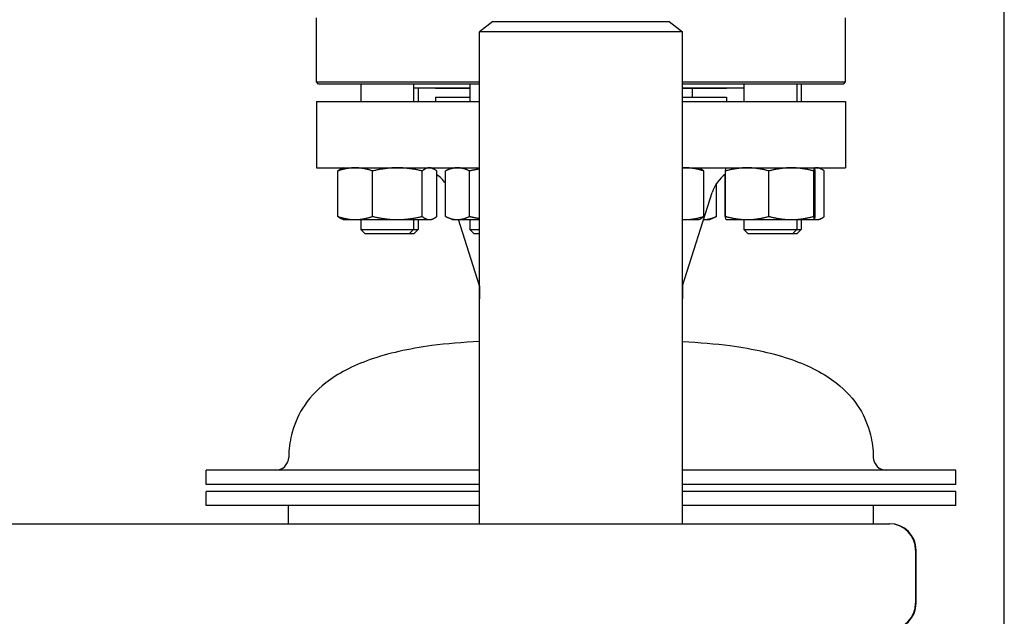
# Model space of a CAD drawing. Header units: inches. Extents: x 18 to 846, y -44 to 561.
# Tile 561 of 637: x 775 to 789, y 293 to 302. Entities that reach past the tile are written whole.
import ezdxf

# ---------------------------------------------------------------- set-up
doc = ezdxf.new("R2010")
doc.units = ezdxf.units.IN
doc.header["$LTSCALE"] = 24
doc.header["$MEASUREMENT"] = 0
doc.layers.add('Visible (ANSI)', color=7, linetype='Continuous', lineweight=30)

msp = doc.modelspace()

# ---------------------------------------------------------------- linework, layer by layer
at = {"layer": 'Visible (ANSI)'}
for p, q in [((788.61118, 281.0815), (788.61118, 343.0815)), ((778.86118, 300.71775), (778.86118, 301.624)), ((786.36118, 300.71775), (786.36118, 301.624)), ((781.36118, 301.5715), (781.17368, 301.42763)), ((781.36118, 301.5715), (783.86118, 301.5715)), ((783.86118, 301.5715), (784.04868, 301.42763)), ((784.04868, 301.42763), (781.17368, 301.42763)), ((781.17368, 294.4565), (781.17368, 301.42763)), ((784.04868, 294.4565), (784.04868, 301.42763)), ((778.86118, 300.71775), (781.17368, 300.71775)), ((778.89243, 300.6865), (778.86118, 300.71775)), ((781.17368, 300.6865), (778.89243, 300.6865)), ((779.48938, 300.6865), (779.48938, 300.439)), ((780.23938, 300.6865), (780.23938, 300.439)), ((781.03507, 300.629), (780.23938, 300.629)), ((780.30273, 300.629), (780.30273, 300.439)), ((780.55118, 300.624), (780.55118, 300.629)), ((781.03507, 300.624), (780.55118, 300.624)), ((781.03507, 300.6865), (781.03507, 300.439)), ((784.04868, 300.71775), (786.36118, 300.71775)), ((786.32993, 300.6865), (784.04868, 300.6865)), ((784.91964, 300.629), (784.04868, 300.629)), ((784.67118, 300.624), (784.04868, 300.624)), ((784.1873, 300.624), (784.1873, 300.499)), ((784.67118, 300.624), (784.67118, 300.629)), ((784.91964, 300.6865), (784.91964, 300.439)), ((785.66964, 300.6865), (785.66964, 300.439)), ((785.73299, 300.6865), (785.73299, 300.439)), ((786.32993, 300.6865), (786.36118, 300.71775)), ((780.55118, 300.499), (781.03507, 300.499)), ((780.55118, 300.499), (780.55118, 300.439)), ((784.04868, 300.499), (784.67118, 300.499)), ((784.67118, 300.499), (784.67118, 300.439)), ((778.86118, 300.439), (781.17368, 300.439)), ((778.86118, 300.439), (778.86118, 299.499)), ((784.04868, 300.439), (786.36118, 300.439)), ((786.36118, 300.439), (786.36118, 299.499)), ((778.86118, 299.499), (781.17368, 299.499)), ((779.23938, 299.499), (779.21215, 299.48631)), ((780.48938, 299.499), (780.51661, 299.48631)), ((780.78507, 299.499), (780.69965, 299.45917)), ((784.04868, 299.499), (786.36118, 299.499)), ((784.28436, 299.499), (784.30181, 299.49086)), ((784.66964, 299.499), (784.66939, 299.49889)), ((785.91964, 299.499), (785.91989, 299.49889)), ((785.98299, 299.499), (786.01022, 299.48631)), ((779.1623, 298.81009), (779.1623, 299.45392)), ((779.65804, 298.81009), (779.65804, 299.45392)), ((780.36012, 298.81009), (780.36012, 299.45392)), ((780.56646, 298.81009), (780.56646, 299.45392)), ((780.68867, 298.81009), (780.68867, 299.45392)), ((781.03177, 298.81009), (781.03177, 299.45392)), ((784.35092, 298.81009), (784.35092, 299.45392)), ((784.65591, 298.81009), (784.65591, 299.40532)), ((784.65973, 298.81009), (784.65973, 299.45392)), ((785.27432, 298.81009), (785.27432, 299.45392)), ((785.90923, 298.81009), (785.90923, 299.45392)), ((785.92955, 298.81009), (785.92955, 299.45392)), ((786.06007, 298.81009), (786.06007, 299.45392)), ((784.5337, 298.81009), (784.5337, 299.27996)), ((784.05118, 297.82567), (784.47064, 299.14998)), ((780.78507, 298.765), (780.69965, 298.80483)), ((784.4373, 298.765), (784.52272, 298.80483)), ((779.23938, 298.765), (779.21215, 298.7777)), ((779.23938, 298.765), (779.41017, 298.765)), ((779.41017, 298.765), (780.00908, 298.765)), ((779.48938, 298.765), (779.48938, 298.6265)), ((780.00908, 298.765), (780.46329, 298.765)), ((780.23938, 298.765), (780.23938, 298.6265)), ((780.30273, 298.765), (780.30273, 298.6265)), ((780.46329, 298.765), (780.48938, 298.765)), ((780.48938, 298.765), (780.51661, 298.7777)), ((780.78507, 298.765), (780.86022, 298.765)), ((780.86022, 298.765), (781.17368, 298.765)), ((781.17118, 297.82567), (780.87367, 298.765)), ((781.03507, 298.765), (781.03507, 298.6265)), ((784.04868, 298.765), (784.08868, 298.765)), ((784.08868, 298.765), (784.28436, 298.765)), ((784.28436, 298.765), (784.30181, 298.77314)), ((784.3487, 298.765), (784.4373, 298.765)), ((784.66964, 298.765), (784.66939, 298.76512)), ((784.66964, 298.765), (784.96702, 298.765)), ((784.91964, 298.765), (784.91964, 298.6265)), ((784.96702, 298.765), (785.59178, 298.765)), ((785.59178, 298.765), (785.91939, 298.765)), ((785.66964, 298.765), (785.66964, 298.6265)), ((785.73299, 298.765), (785.73299, 298.6265)), ((785.91939, 298.765), (785.91964, 298.765)), ((785.91964, 298.765), (785.91989, 298.76512)), ((785.91964, 298.765), (785.9569, 298.765)), ((785.9569, 298.765), (785.98299, 298.765)), ((785.98299, 298.765), (786.01022, 298.7777)), ((779.48938, 298.6265), (780.23938, 298.6265)), ((779.55188, 298.564), (779.48938, 298.6265)), ((780.17688, 298.564), (779.55188, 298.564)), ((780.17688, 298.564), (780.23938, 298.6265)), ((780.24023, 298.564), (780.17688, 298.564)), ((780.23938, 298.6265), (780.30273, 298.6265)), ((780.24023, 298.564), (780.30273, 298.6265)), ((781.03507, 298.6265), (781.17368, 298.6265)), ((781.09757, 298.564), (781.03507, 298.6265)), ((781.17368, 298.564), (781.09757, 298.564)), ((784.91964, 298.6265), (785.66964, 298.6265)), ((784.98214, 298.564), (784.91964, 298.6265)), ((785.60714, 298.564), (784.98214, 298.564)), ((785.60714, 298.564), (785.66964, 298.6265)), ((785.67049, 298.564), (785.60714, 298.564)), ((785.66964, 298.6265), (785.73299, 298.6265)), ((785.67049, 298.564), (785.73299, 298.6265)), ((781.17118, 297.82567), (781.17368, 297.82567)), ((781.17118, 297.82567), (781.17118, 297.64288)), ((784.04868, 297.82567), (784.05118, 297.82567)), ((784.05118, 297.82567), (784.05118, 297.64288)), ((781.17118, 297.64288), (781.17368, 297.64288)), ((781.17368, 297.64096), (781.17118, 297.64288)), ((784.04868, 297.64288), (784.05118, 297.64288)), ((784.04868, 297.64096), (784.05118, 297.64288)), ((781.17368, 295.21353), (777.29618, 295.21353)), ((777.29618, 295.01353), (777.29618, 295.21353)), ((787.92618, 295.21353), (784.04868, 295.21353)), ((787.92618, 295.01353), (787.92618, 295.21353)), ((781.17368, 295.01353), (777.29618, 295.01353)), ((781.17368, 294.91378), (777.29618, 294.91378)), ((777.29618, 294.71353), (777.29618, 294.91378)), ((787.92618, 295.01353), (784.04868, 295.01353)), ((787.92618, 294.91378), (784.04868, 294.91378)), ((787.92618, 294.71353), (787.92618, 294.91378)), ((781.17368, 294.71353), (777.29618, 294.71353)), ((778.46718, 294.4565), (778.46718, 294.71353)), ((787.92618, 294.71353), (784.04868, 294.71353)), ((786.75518, 294.4565), (786.75518, 294.71353)), ((714.61118, 294.4565), (786.97911, 294.4565)), ((786.97911, 294.4565), (786.98618, 294.4565)), ((787.35411, 294.0815), (787.35411, 293.3315)), ((787.36118, 293.3315), (787.36118, 294.0815))]:
    msp.add_line(p, q, dxfattribs=at)
for centre, radius, start, end in [((780.27507, 298.999), 0.5, 34.18844, 54.353884), ((784.9473, 298.999), 0.5, 125.10975, 162.425284), ((778.28041, 295.40103), 0.1875, 270, 358.443207), ((786.94196, 295.40103), 0.1875, 181.556793, 270), ((786.97911, 294.0815), 0.375, 0, 90), ((786.98618, 294.0815), 0.375, 0, 90), ((786.97911, 293.3315), 0.375, 270, 0), ((786.98618, 293.3315), 0.375, 270, 0)]:
    msp.add_arc(centre, radius, start, end, dxfattribs=at)
for points, weights in [([(779.41017, 299.499), (779.29513, 299.499), (779.1623, 299.45392)], [1, 1.0379548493, 1]), ([(779.65804, 299.45392), (779.52521, 299.499), (779.41017, 299.499)], [1, 1.0379548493, 1]), ([(780.00908, 299.499), (779.84616, 299.499), (779.65804, 299.45392)], [1, 1.0379548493, 1]), ([(780.36012, 299.45392), (780.172, 299.499), (780.00908, 299.499)], [1, 1.0379548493, 1]), ([(780.46329, 299.499), (780.41541, 299.499), (780.36012, 299.45392)], [1, 1.0379548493, 1]), ([(780.56646, 299.45392), (780.51117, 299.499), (780.46329, 299.499)], [1, 1.0379548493, 1]), ([(780.86022, 299.499), (780.7806, 299.499), (780.68867, 299.45392)], [1, 1.0379548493, 1]), ([(781.03177, 299.45392), (780.93984, 299.499), (780.86022, 299.499)], [1, 1.0379548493, 1]), ([(784.08868, 299.499), (784.06872, 299.499), (784.04868, 299.49787)], [1, 1.00603299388, 1.01014807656]), ([(784.35092, 299.45392), (784.21039, 299.499), (784.08868, 299.499)], [1, 1.0379548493, 1]), ([(784.96702, 299.499), (784.82441, 299.499), (784.65973, 299.45392)], [1, 1.0379548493, 1]), ([(784.65973, 299.45392), (784.6649, 299.49679), (784.66939, 299.49889)], [1, 1.0360296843, 1.00365503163]), ([(785.27432, 299.45392), (785.10964, 299.499), (784.96702, 299.499)], [1, 1.0379548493, 1]), ([(785.59178, 299.499), (785.44444, 299.499), (785.27432, 299.45392)], [1, 1.0379548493, 1]), ([(785.90923, 299.45392), (785.73911, 299.499), (785.59178, 299.499)], [1, 1.0379548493, 1]), ([(785.91939, 299.499), (785.91468, 299.499), (785.90923, 299.45392)], [1, 1.0379548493, 1]), ([(785.92955, 299.45392), (785.92411, 299.499), (785.91939, 299.499)], [1, 1.0379548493, 1]), ([(785.9569, 299.499), (785.93998, 299.499), (785.92275, 299.49373)], [1, 1.01309132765, 1.01715177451]), ([(786.06007, 299.45392), (786.00478, 299.499), (785.9569, 299.499)], [1, 1.0379548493, 1]), ([(779.1623, 299.45392), (779.18849, 299.47527), (779.21215, 299.48631)], [1, 1.01762479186, 1.01888101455]), ([(781.17368, 299.48165), (781.10578, 299.47118), (781.03177, 299.45392)], [1.01777404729, 1.01419861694, 1]), ([(784.30181, 299.49086), (784.32494, 299.48008), (784.35092, 299.45392)], [1.01859290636, 1.02167875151, 1]), ([(779.21215, 298.7777), (779.18849, 298.78873), (779.1623, 298.81009)], [1.01888101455, 1.01762479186, 1]), ([(779.1623, 298.81009), (779.29513, 298.765), (779.41017, 298.765)], [1, 1.0379548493, 1]), ([(779.41017, 298.765), (779.52521, 298.765), (779.65804, 298.81009)], [1, 1.0379548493, 1]), ([(779.65804, 298.81009), (779.84616, 298.765), (780.00908, 298.765)], [1, 1.0379548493, 1]), ([(780.00908, 298.765), (780.172, 298.765), (780.36012, 298.81009)], [1, 1.0379548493, 1]), ([(780.36012, 298.81009), (780.41541, 298.765), (780.46329, 298.765)], [1, 1.0379548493, 1]), ([(780.46329, 298.765), (780.51117, 298.765), (780.56646, 298.81009)], [1, 1.0379548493, 1]), ([(780.68867, 298.81009), (780.7806, 298.765), (780.86022, 298.765)], [1, 1.0379548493, 1]), ([(780.86022, 298.765), (780.93984, 298.765), (781.03177, 298.81009)], [1, 1.0379548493, 1]), ([(781.03177, 298.81009), (781.10578, 298.79283), (781.17368, 298.78236)], [1, 1.01419861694, 1.01777404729]), ([(784.08868, 298.765), (784.21039, 298.765), (784.35092, 298.81009)], [1, 1.0379548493, 1]), ([(784.35092, 298.81009), (784.32494, 298.78393), (784.30181, 298.77314)], [1, 1.02167875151, 1.01859290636]), ([(784.34871, 298.76503), (784.43457, 298.76599), (784.5337, 298.81009)], [1.00169339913, 1.03708836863, 1]), ([(784.5337, 298.81009), (784.52817, 298.80737), (784.52272, 298.80483)], [1, 1.00220568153, 1.0041550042]), ([(784.65591, 298.81009), (784.6579, 298.80941), (784.65989, 298.80875)], [1, 1.00054914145, 1.00108239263]), ([(784.66014, 298.80669), (784.65804, 298.80835), (784.65591, 298.81009)], [1.00271336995, 1.00140899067, 1]), ([(784.65973, 298.81009), (784.82441, 298.765), (784.96702, 298.765)], [1, 1.0379548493, 1]), ([(784.66939, 298.76512), (784.6649, 298.76721), (784.65973, 298.81009)], [1.00365503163, 1.0360296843, 1]), ([(784.96702, 298.765), (785.10964, 298.765), (785.27432, 298.81009)], [1, 1.0379548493, 1]), ([(785.27432, 298.81009), (785.44444, 298.765), (785.59178, 298.765)], [1, 1.0379548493, 1]), ([(785.59178, 298.765), (785.73911, 298.765), (785.90923, 298.81009)], [1, 1.0379548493, 1]), ([(785.90923, 298.81009), (785.91468, 298.765), (785.91939, 298.765)], [1, 1.0379548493, 1]), ([(785.91939, 298.765), (785.92411, 298.765), (785.92955, 298.81009)], [1, 1.0379548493, 1]), ([(785.9569, 298.765), (786.00478, 298.765), (786.06007, 298.81009)], [1, 1.0379548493, 1]), ([(784.04868, 298.76613), (784.06872, 298.765), (784.08868, 298.765)], [1.01014807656, 1.00603299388, 1]), ([(785.92275, 298.77028), (785.93998, 298.765), (785.9569, 298.765)], [1.01715177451, 1.01309132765, 1])]:
    msp.add_rational_spline(points, weights, degree=2, dxfattribs=at)
for points in [[(781.17368, 297.03569), (780.93253, 297.02543), (780.70749, 297.00648), (780.16608, 296.93488), (779.87442, 296.86892), (779.37271, 296.69304), (779.16267, 296.58312), (778.85653, 296.34448), (778.74632, 296.22336), (778.59266, 295.97394), (778.54136, 295.84987), (778.48459, 295.6148), (778.47089, 295.50823), (778.46784, 295.39593)], [(784.04868, 297.03569), (784.28984, 297.02543), (784.51488, 297.00648), (785.05629, 296.93488), (785.34795, 296.86892), (785.84966, 296.69304), (786.0597, 296.58312), (786.36584, 296.34448), (786.47605, 296.22336), (786.62971, 295.97394), (786.68101, 295.84987), (786.73778, 295.6148), (786.75148, 295.50823), (786.75453, 295.39593)]]:
    msp.add_open_spline(points, degree=3, knots=[1.073250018, 1.073250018, 1.073250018, 1.073250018, 1.197114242, 1.197114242, 1.394228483, 1.394228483, 1.591342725, 1.591342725, 1.75082707, 1.75082707, 1.884885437, 1.884885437, 1.985571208, 1.985571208, 1.985571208, 1.985571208], dxfattribs=at)

doc.saveas('drawing.dxf')
